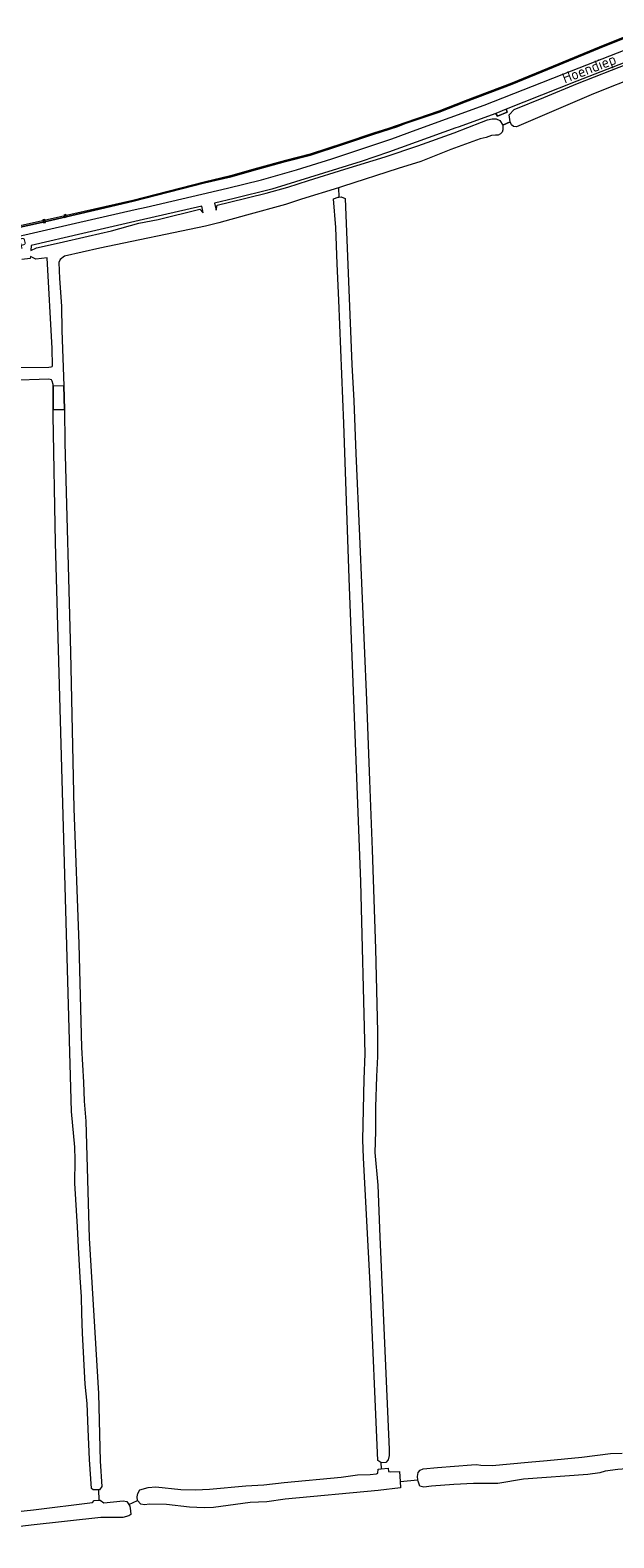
# Model space of a CAD drawing. Header units: metres. Extents: x 209813 to 223847, y 571801 to 587119.
# Tile 560 of 656: x 216932 to 217179, y 584514 to 585154. Entities that reach past the tile are written whole.
import ezdxf
from ezdxf.enums import TextEntityAlignment as Align

# ---------------------------------------------------------------- set-up
doc = ezdxf.new("R2010")
doc.units = ezdxf.units.M
for name, color, linetype, lineweight in [('B-RO-GR-GRAS-GV', 8, 'Continuous', 0), ('B-RO-GR-GROENVOORZIENING-GV', 8, 'Continuous', 0), ('B-RO-IE-TERREINAFSCHEIDING_KUNSTMATIG_MUUR-GV', 8, 'Continuous', 0), ('B-RO-KW-KUNSTWERK_DEK-GV', 8, 'Continuous', 0), ('B-RO-KW-KUNSTWERK_STEIGER-GV', 8, 'Continuous', 0), ('B-RO-OG-TERREIN_ERF-GV', 8, 'Continuous', 0), ('B-RO-OG-TOPOGRAFIE-T18', 8, 'Continuous', 0), ('B-RO-OG-WEG-GV', 8, 'Continuous', 0), ('B-RO-VH-VERHARDING_HALFVERHARDING-GV', 8, 'Continuous', 0)]:
    doc.layers.add(name, color=color, linetype=linetype, lineweight=lineweight)
doc.styles.add('NLCS-ISO-M200-T18', font='txt', dxfattribs={"height": 0.36})

msp = doc.modelspace()

# ---------------------------------------------------------------- linework, layer by layer
at = {"layer": 'B-RO-GR-GRAS-GV', "flags": 128}
for points in [[(217190.663, 585134.554), (217170.763, 585126.715), (217138.041, 585112.706), (217136.864, 585112.812), (217135.986, 585113.575), (217135.337, 585114.8), (217132.278, 585113.417), (217132.331, 585111.4), (217131.957, 585110.392), (217131.254, 585109.656), (217130.287, 585109.143), (217129.17, 585109.143), (217127.414, 585108.917), (217125.163, 585108.199), (217122.725, 585107.609), (217110.254, 585103.018), (217097.563, 585097.961), (217087.894, 585095.009), (217064.314, 585087.376), (217062.59, 585086.844), (217062.738, 585082.829), (217063.688, 585082.902), (217065.464, 585082.21), (217068.321, 585011.855), (217069.094, 584996.375), (217069.932, 584974.043), (217071.542, 584939.026), (217074.457, 584869.532), (217075.704, 584835.383), (217076.888, 584806.014), (217078.346, 584763.961), (217079.179, 584728.746), (217079.159, 584718.342), (217078.745, 584709.856), (217078.313, 584696.773), (217078.312, 584686.546), (217078.076, 584677.611), (217079.304, 584663.788), (217080.086, 584641.856), (217084.115, 584551.57), (217084.156, 584549.022), (217083.717, 584547.266), (217082.643, 584546.093), (217080.732, 584545.966), (217080.586, 584546.078), (217080.726, 584543.42), (217083.626, 584543.735), (217083.787, 584542.253), (217084.467, 584542.113), (217088.506, 584542.325), (217088.727, 584538.115), (217096.287, 584538.694), (217096.136, 584540.191), (217096.407, 584541.84), (217097.18, 584542.861), (217098.472, 584543.364), (217104.528, 584543.996), (217118.98, 584545.152), (217121.055, 584545.252), (217122.968, 584545.041), (217127.824, 584544.858), (217142.968, 584546.19), (217151.03, 584546.968), (217165.815, 584548.418), (217177.852, 584549.899), (217182.804, 584550.106)], [(217062.59, 585086.844), (217046.884, 585081.995), (217040.096, 585079.728), (217023.656, 585075.223), (217011.87, 585071.901), (217006.269, 585070.549), (216961.471, 585061.195), (216946.471, 585057.738), (216944.666, 585056.442), (216944.007, 585055.171), (216944.379, 585048.369), (216945.254, 585036.597), (216945.388, 585026.237), (216946.201, 585002.732), (216946.484, 584992.83), (216946.665, 584978.6), (216948.972, 584889.827), (216950.446, 584823.555), (216952.584, 584766.112), (216953.735, 584722.15), (216954.497, 584707.413), (216954.793, 584699.345), (216955.468, 584690.952), (216956.926, 584641.273), (216960.939, 584575.325), (216961.657, 584546.738), (216962.328, 584535.924), (216961.253, 584534.445), (216960.897, 584534.453), (216961.059, 584530.153), (216961.561, 584530.181), (216963.083, 584528.982), (216971.348, 584529.865), (216972.946, 584529.545), (216973.717, 584528.359), (216977.411, 584529.934), (216977.28, 584531.551), (216977.525, 584533.004), (216978.431, 584534.48), (216981.994, 584535.478), (216985.244, 584535.8), (216995.787, 584534.7), (217001.948, 584534.442), (217007.892, 584534.736), (217023.281, 584536.244), (217030.918, 584536.666), (217039.627, 584537.604), (217063.77, 584539.895), (217070.685, 584540.84), (217076.055, 584540.989), (217078.692, 584541.302), (217079.252, 584541.567), (217079.486, 584543.285), (217080.726, 584543.42)], [(217080.586, 584546.078), (217079.351, 584547.023), (217076.094, 584621.89), (217073.233, 584675.292), (217072.926, 584683.018), (217073.477, 584708.663), (217073.934, 584719.39), (217072.128, 584792.419), (217067.088, 584921.26), (217064.912, 584986.859), (217062.824, 585039.165), (217062.066, 585054.57), (217061.503, 585069.996), (217060.561, 585082.095), (217062.49, 585082.81), (217062.738, 585082.829)], [(216960.897, 584534.453), (216958.596, 584534.505), (216957.966, 584535.121), (216957.142, 584547.326), (216956.489, 584560.309), (216956.079, 584571.197), (216955.169, 584579.397), (216954.175, 584600.913), (216953.803, 584609.346), (216953.742, 584616.324), (216953.12, 584624.619), (216952.367, 584637.474), (216951.923, 584646.048), (216950.91, 584664.585), (216951.033, 584674.478), (216950.903, 584679.878), (216949.416, 584695.022), (216942.61, 584936.206), (216941.74, 584990.2), (216941.649, 585002.782), (216941.69, 585003.342), (216941.317, 585004.763), (216940.919, 585005.328), (216939.881, 585005.693), (216906.633, 585004.498)], [(217253.705, 584551.944), (217253.293, 584551.704), (217251.004, 584551.263), (217244.938, 584550.745), (217239.366, 584550.671), (217219.574, 584549.085), (217212.965, 584548.717), (217198.911, 584547.066), (217193.781, 584545.331), (217186.454, 584543.614), (217181.097, 584543.172), (217175.698, 584542.406), (217173.367, 584541.705), (217168.35, 584541.061), (217141.076, 584539.031), (217130.212, 584537.249), (217119.816, 584537.198), (217111.546, 584536.797), (217102.113, 584536.128), (217098.81, 584535.631), (217097.155, 584536.126), (217096.334, 584538.228), (217096.287, 584538.694)], [(217088.727, 584538.115), (217088.869, 584535.395), (217079.365, 584534.256), (217039.946, 584530.546), (217032.248, 584529.419), (217025.211, 584529.105), (217009.59, 584526.969), (217005.629, 584526.82), (216999.428, 584527.184), (216989.699, 584528.305), (216982.453, 584528.368), (216980.346, 584528.113), (216978.878, 584528.409), (216977.411, 584529.934)], [(216973.717, 584528.359), (216974.192, 584527.628), (216974.506, 584525.552), (216974.551, 584524.028), (216973.764, 584523.442), (216971.176, 584522.818), (216961.931, 584522.724), (216932.403, 584519.588), (216887.202, 584514.145), (216886.264, 584514.429), (216885.326, 584515.057), (216884.781, 584516.379), (216885.027, 584518.253), (216886.218, 584519.639), (216886.654, 584520.076), (216887.58, 584520.643), (216888.879, 584521.165), (216909.626, 584523.435), (216933.288, 584526.079), (216958.388, 584529.13), (216959.109, 584530.042), (216961.059, 584530.153)]]:
    msp.add_lwpolyline(points, dxfattribs=at)
at = {"layer": 'B-RO-GR-GROENVOORZIENING-GV', "flags": 128}
msp.add_lwpolyline([(217004.625, 585079.07), (216978.108, 585072.882), (216954.189, 585067.425), (216932.276, 585062.357), (216932.158, 585060.16), (216934.586, 585061.38), (216944.195, 585063.513), (216956.477, 585066.317), (216966.37, 585068.6), (216977.997, 585071.786), (216986.125, 585073.326), (217003.886, 585077.716), (217005.194, 585076.119)], close=True, dxfattribs=at)
at = {"layer": 'B-RO-IE-TERREINAFSCHEIDING_KUNSTMATIG_MUUR-GV', "flags": 128}
for points in [[(217191.057, 585153.672), (217173.144, 585146.464), (217153.605, 585138.411), (217136.076, 585131.154), (217116.363, 585123.64), (217105.136, 585119.255), (217091.229, 585114.547), (217083.827, 585111.921), (217077.412, 585109.929), (217064.831, 585105.746)], [(217064.92, 585105.355), (217077.533, 585109.547), (217087.713, 585112.785), (217091.364, 585114.17), (217105.272, 585118.879), (217116.507, 585123.267), (217136.224, 585130.782), (217153.757, 585138.041), (217173.295, 585146.094), (217191.202, 585153.3)], [(216912.899, 585066.897), (216939.275, 585072.715), (216959.335, 585077.317), (216975.567, 585081.07), (217005.867, 585088.87), (217016.931, 585091.503), (217028.452, 585094.7), (217040.196, 585097.963), (217050.729, 585100.675), (217064.92, 585105.355), (217064.831, 585105.746), (217050.617, 585101.059), (217040.092, 585098.349), (217028.347, 585095.086), (217016.831, 585091.891), (217005.649, 585089.225), (216975.472, 585081.458), (216959.245, 585077.707), (216939.165, 585073.203), (216912.796, 585067.387)]]:
    msp.add_lwpolyline(points, dxfattribs=at)
at = {"layer": 'B-RO-KW-KUNSTWERK_DEK-GV', "flags": 128}
msp.add_lwpolyline([(216941.722, 584992.735), (216946.484, 584992.83), (216946.201, 585002.732), (216941.65, 585002.641)], close=True, dxfattribs=at)
at = {"layer": 'B-RO-KW-KUNSTWERK_STEIGER-GV', "flags": 128}
for points in [[(216937.601, 585071.958), (216938.399, 585072.127), (216938.125, 585073.425), (216937.327, 585073.257)], [(216946.491, 585074.253), (216947.3, 585074.437), (216947.071, 585075.446), (216946.261, 585075.262)]]:
    msp.add_lwpolyline(points, close=True, dxfattribs=at)
at = {"layer": 'B-RO-OG-TERREIN_ERF-GV', "flags": 128}
msp.add_lwpolyline([(216927.704, 585010.598), (216939.826, 585010.655), (216940.854, 585010.863), (216941.218, 585011.06), (216941.332, 585011.333), (216941.315, 585018.572), (216939.176, 585057.112), (216934.278, 585056.483), (216932.025, 585057.697), (216931.981, 585056.871), (216928.365, 585056.359)], dxfattribs=at)
at = {"layer": 'B-RO-OG-WEG-GV', "flags": 128}
for points in [[(217191.202, 585153.3), (217173.295, 585146.094), (217153.757, 585138.041), (217136.224, 585130.782), (217116.507, 585123.267), (217105.272, 585118.879), (217091.364, 585114.17), (217080.866, 585110.54), (217077.533, 585109.547), (217064.92, 585105.355), (217050.729, 585100.675), (217040.196, 585097.963), (217028.452, 585094.7), (217016.931, 585091.503), (217005.867, 585088.87), (216975.567, 585081.07), (216959.335, 585077.317), (216939.275, 585072.715), (216912.899, 585066.897)], [(216922.92, 585065.251), (216951.197, 585071.764), (216976.46, 585077.533), (216981.152, 585078.534), (217015.565, 585086.606), (217029.948, 585090.236), (217044.774, 585094.436), (217059.804, 585099.129), (217085.286, 585107.626), (217095.583, 585111.375), (217124.306, 585121.921), (217161.371, 585136.48), (217200.435, 585151.659)], [(217202.543, 585147.186), (217163.632, 585132.094), (217133.73, 585120.142), (217134.124, 585118.833), (217129.958, 585117.206), (217129.291, 585118.295), (217113.292, 585112.501), (217112.323, 585112.28), (217083.876, 585101.882), (217072.275, 585097.971), (217034.322, 585086.274), (217018.349, 585082.245), (217010.12, 585080.352), (217010.736, 585077.374), (217011.213, 585079.495), (217016.426, 585080.761), (217031.988, 585084.488), (217041.147, 585087.085), (217049.862, 585089.854), (217065.339, 585094.655), (217082.364, 585099.868), (217096.2, 585104.638), (217111.628, 585110.171), (217123.273, 585114.663), (217125.803, 585115.582), (217127.716, 585116.032), (217129.403, 585116.011), (217131.054, 585115.416), (217132.278, 585113.417), (217135.337, 585114.8), (217134.917, 585117.712), (217137.096, 585119.995), (217149.601, 585125.171), (217163.925, 585131.024), (217178.398, 585136.759), (217193.153, 585142.449)]]:
    msp.add_lwpolyline(points, dxfattribs=at)
at = {"layer": 'B-RO-VH-VERHARDING_HALFVERHARDING-GV', "flags": 128}
msp.add_lwpolyline([(217129.291, 585118.295), (217129.958, 585117.206), (217134.124, 585118.833), (217133.73, 585120.142)], close=True, dxfattribs=at)

# ---------------------------------------------------------------- texts
at = {"layer": 'B-RO-OG-TOPOGRAFIE-T18', "style": 'NLCS-ISO-M200-T18'}
for rotation, p in [(21.2, (217169.111, 585136.755)), (14.1, (216918.637, 585061.423))]:
    msp.add_text('Hoendiep', height=4.5, rotation=rotation, dxfattribs=at).set_placement(p, align=Align.MIDDLE)

doc.saveas('drawing.dxf')
